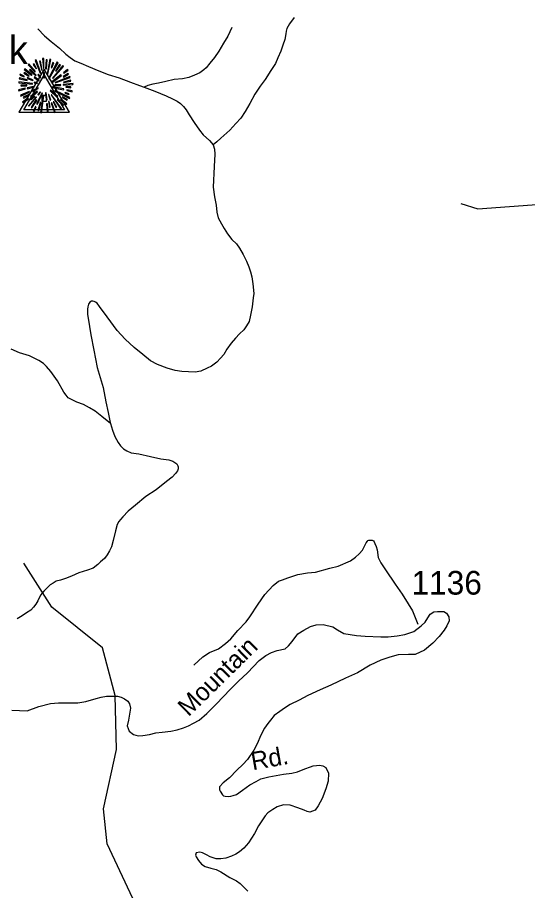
# Model space of a CAD drawing. Extents: x 990631 to 1056237, y 535999 to 585651.
# Drawn here: x 1040197 to 1042892, y 568418 to 573029 of the extents above; entities that cross this region are included whole.
import ezdxf

# ---------------------------------------------------------------- set-up
doc = ezdxf.new("R2010")
doc.units = 0
for name, color, linetype in [('Exist Geographical Mountain Summit CELL', 7, 'Continuous'), ('Exist Geographical Mountain Summit Label', 7, 'Continuous'), ('Exist Hydrographic Creek Single Shore', 7, 'Continuous'), ('Exist Hydrographic Misc Water Feature', 7, 'Continuous'), ('Exist Road Non-System Type 51', 7, 'Continuous'), ('Exist Road Secondary Type 51 Attributed', 7, 'Continuous'), ('Exist Road Secondary Type 51 Label', 7, 'Continuous'), ('Exist Road Secondary Type 51 Number Label', 7, 'Continuous'), ('Exist Survey Geodetic Marker CELL', 7, 'Continuous')]:
    doc.layers.add(name, color=color, linetype=linetype)

msp = doc.modelspace()

# ---------------------------------------------------------------- linework, layer by layer
at = {"layer": 'Exist Geographical Mountain Summit CELL'}
for points in [[(1040291.1, 572801.9), (1040317.3, 572735), (1040320.2, 572736), (1040296.3, 572804.4)], [(1040325, 572749.9), (1040327.5, 572750.6), (1040318.4, 572798.5), (1040314.1, 572797.5)], [(1040329.7, 572811.3), (1040333.7, 572759.3), (1040336.9, 572759.7), (1040335.5, 572812.4)], [(1040345.7, 572757.2), (1040349.6, 572757.2), (1040353.3, 572804.4), (1040347.8, 572804.4)], [(1040357.7, 572728.8), (1040372.6, 572805.8), (1040367.1, 572807.6), (1040354.4, 572729.5)], [(1040360.9, 572707), (1040363.9, 572705.2), (1040412.5, 572789.8), (1040407.1, 572793.5)], [(1040375.4, 572764), (1040378.8, 572762.9), (1040388.2, 572789.8), (1040383.5, 572791.6)], [(1040232.3, 572753.8), (1040271.9, 572723.3), (1040274.1, 572725.5), (1040235.9, 572758.2)], [(1040252.6, 572778.6), (1040288.6, 572741.1), (1040291.9, 572743.7), (1040256.7, 572783.3)], [(1040260.6, 572750.9), (1040293.3, 572721.9), (1040295.5, 572724), (1040263.5, 572756)], [(1040280.2, 572780), (1040295.9, 572758.2), (1040297.7, 572759.7), (1040284.3, 572784)], [(1040382, 572708.4), (1040384.2, 572706.3), (1040439.8, 572770.5), (1040435.8, 572775.3)], [(1040419.4, 572780), (1040398.4, 572746.6), (1040401.3, 572745.5), (1040423.8, 572776.8)], [(1040439.8, 572736.4), (1040441.6, 572733.9), (1040464.5, 572750.2), (1040460.9, 572753.8)], [(1040206.5, 572704.8), (1040247.9, 572695.3), (1040249, 572698.6), (1040207.6, 572709.5)], [(1040209.4, 572724), (1040231.9, 572715.4), (1040233, 572718.3), (1040210.9, 572729.2)], [(1040231.2, 572735), (1040257, 572718.6), (1040259.2, 572721.2), (1040234.1, 572738.9)], [(1040247.9, 572707), (1040278.4, 572695), (1040279.6, 572697.1), (1040250.1, 572711)], [(1040284.3, 572712.4), (1040309.4, 572693.5), (1040311.5, 572696.4), (1040286.8, 572715.7)], [(1040303.9, 572725.5), (1040317.7, 572709.1), (1040319.8, 572711.3), (1040307.2, 572728.4)], [(1040335.1, 572737.9), (1040336.5, 572708.8), (1040339.2, 572709.1), (1040339.2, 572738.2)], [(1040378.8, 572688.4), (1040380.6, 572685.9), (1040429.2, 572721.9), (1040426, 572726.2)], [(1040395.8, 572685.6), (1040396.9, 572683.3), (1040475, 572712), (1040473.2, 572716.8)], [(1040439.8, 572713.6), (1040467.4, 572728.4), (1040464.5, 572733.5), (1040438.4, 572716.1)], [(1040441.6, 572685.6), (1040478.4, 572692.1), (1040476.9, 572697.5), (1040440.2, 572687.8)], [(1040202.5, 572645.9), (1040203.9, 572640.8), (1040239.9, 572651.4), (1040237.7, 572654.6)], [(1040203.9, 572683.7), (1040275.9, 572676.8), (1040276.2, 572679.7), (1040203.9, 572688.8)], [(1040216, 572666.3), (1040245.7, 572667.7), (1040245.7, 572671.3), (1040214.9, 572671.3)], [(1040248.3, 572657.2), (1040249.4, 572652.5), (1040282.5, 572660.8), (1040281.8, 572664.5)], [(1040275.9, 572643), (1040278.1, 572638.3), (1040306.8, 572653.5), (1040305.7, 572656.8)], [(1040284.6, 572682.6), (1040301.7, 572680.4), (1040302.1, 572682.6), (1040285.4, 572687)], [(1040380.2, 572659), (1040440.9, 572647.1), (1040442, 572651.4), (1040381.3, 572662.6)], [(1040394.8, 572672.9), (1040394.8, 572669.9), (1040424.9, 572669.9), (1040425.6, 572675)], [(1040438, 572671.7), (1040490.3, 572675), (1040490.7, 572679.7), (1040438.4, 572675)], [(1040452.9, 572659.8), (1040479.4, 572657.5), (1040479.4, 572661.9), (1040453.3, 572663)], [(1040212.3, 572618.3), (1040214.9, 572613.6), (1040260.3, 572633.6), (1040258.8, 572638.3)], [(1040229.8, 572602.3), (1040258.8, 572619), (1040256.7, 572622.7), (1040227.6, 572607.4)], [(1040254.5, 572562), (1040257.4, 572559.4), (1040298.1, 572607.1), (1040295.2, 572609.2)], [(1040269.8, 572593.3), (1040289, 572611.4), (1040285.7, 572613.6), (1040265.3, 572596.5)], [(1040266.1, 572611.8), (1040269, 572608.1), (1040303.5, 572636.5), (1040301.7, 572639)], [(1040297.7, 572571.8), (1040302.1, 572570), (1040328.6, 572628.4), (1040326.1, 572629.2)], [(1040304.6, 572621.2), (1040307.9, 572618.3), (1040318, 572634.7), (1040316.2, 572636.1)], [(1040319.1, 572526.4), (1040323.9, 572525.3), (1040336.5, 572614.6), (1040333.3, 572615.4)], [(1040344.6, 572630.3), (1040348.6, 572593.3), (1040353, 572593.6), (1040347.8, 572631)], [(1040360.6, 572621.6), (1040369.3, 572591.8), (1040373.3, 572593.6), (1040362.7, 572622.7)], [(1040369, 572641.9), (1040407.5, 572606.7), (1040410, 572611), (1040370.8, 572644.1)], [(1040375.1, 572619.4), (1040425.6, 572544.5), (1040429.2, 572547.4), (1040377.6, 572620.5)], [(1040394, 572639.4), (1040472.2, 572601.2), (1040474, 572606.7), (1040395.5, 572642.3)], [(1040433.3, 572605.3), (1040458.3, 572592.2), (1040460.9, 572595.8), (1040435.5, 572609.2)], [(1040447.4, 572629.2), (1040468.5, 572621.2), (1040470.3, 572625.6), (1040448.9, 572632.5)], [(1040456.9, 572642.6), (1040485.2, 572635.4), (1040485.9, 572640.8), (1040457.9, 572647.1)], [(1040223.6, 572581.6), (1040226.5, 572577.6), (1040254.8, 572598.7), (1040252.2, 572601.9)], [(1040294.5, 572593.3), (1040269.4, 572554), (1040272.6, 572551.5), (1040298.5, 572591)], [(1040279.6, 572534.7), (1040284.3, 572531.8), (1040295.2, 572556.5), (1040291.9, 572558.7)], [(1040309.4, 572536.6), (1040321.3, 572579.4), (1040317.7, 572579.8), (1040304.9, 572537.6)], [(1040350.8, 572571.8), (1040354.4, 572529.3), (1040358.4, 572530.3), (1040355.1, 572571.8)], [(1040370.4, 572555.1), (1040364.9, 572584.9), (1040361.7, 572584.9), (1040366.1, 572554)], [(1040375.1, 572576.5), (1040392.6, 572526.7), (1040396.9, 572528.5), (1040378, 572577.3)], [(1040385.6, 572582.3), (1040401.6, 572552.9), (1040405.7, 572555.1), (1040389.3, 572583.8)], [(1040407.5, 572593.6), (1040437.6, 572564.5), (1040440.9, 572567.1), (1040409.7, 572596.1)], [(1040424.2, 572594.3), (1040454.7, 572568.5), (1040457.9, 572572.1), (1040426, 572596.9)]]:
    msp.add_lwpolyline(points, close=True, dxfattribs=at)
at = {"layer": 'Exist Hydrographic Creek Single Shore'}
msp.add_lwpolyline([(1040972.6, 567404.7), (1040971.2, 567621.3), (1040874.2, 568233.7), (1040671.2, 568664.5), (1040652.1, 568848.7), (1040720.6, 569162.4), (1040713.1, 569448), (1040646.1, 569698.9), (1040377.9, 569914.3), (1040229.8, 570147.2)], dxfattribs=at)
at = {"layer": 'Exist Hydrographic Misc Water Feature'}
msp.add_lwpolyline([(1042539.3, 572046.9), (1042630.2, 572018.7), (1044134.7, 572129.6), (1044780.6, 572244.6), (1045139, 572240.6), (1046510.7, 572111.3), (1047504.6, 571897.7)], dxfattribs=at)
at = {"layer": 'Exist Road Non-System Type 51'}
for points in [[(1041658.1, 573028.7), (1041635, 572995.5), (1041620.3, 572970), (1041615.8, 572956.1), (1041615.3, 572942.1), (1041610.3, 572912.2), (1041599.5, 572882.6), (1041588.5, 572850.8), (1041573.4, 572815.3), (1041560.4, 572785.8), (1041535.2, 572748.4), (1041505.7, 572701.4), (1041478.4, 572666.4), (1041451.1, 572623.1), (1041425.5, 572574), (1041400, 572532.7), (1041376.9, 572497.3), (1041349.9, 572468.3), (1041318.8, 572433.3), (1041271.5, 572390.8), (1041250.9, 572371.4), (1041230.4, 572356)], [(1041330.3, 572975.2), (1041308.8, 572929.9), (1041285.6, 572892.7), (1041260.2, 572851.4), (1041237.1, 572818.1), (1041214.1, 572786.9), (1041193.4, 572763.5), (1041181, 572751.8), (1041160.5, 572736.6), (1041132, 572723.3), (1041101.8, 572712.3), (1041069.4, 572705.4), (1041025.3, 572700.9), (1040980.9, 572690.2), (1040942.7, 572681.5), (1040912.4, 572676.3), (1040886.2, 572669.3), (1040865.8, 572659.9)], [(1040305.4, 572968), (1040340.3, 572930.9), (1040375.3, 572901.8), (1040418.2, 572866.3), (1040453.2, 572835.2), (1040474.6, 572816.6), (1040500.1, 572799.7), (1040531.7, 572786.6), (1040573.1, 572769.4), (1040626.5, 572747.7), (1040675.9, 572728.1), (1040733.4, 572710.1), (1040794.7, 572686.1), (1040842.2, 572668.7), (1040865.8, 572659.9)], [(1040865.8, 572659.9), (1040923.2, 572640.1), (1040982.5, 572614.1), (1041016, 572599), (1041041.6, 572586.3), (1041059.2, 572573.7), (1041074.9, 572559.2), (1041088.1, 572540.7), (1041103.4, 572514.2), (1041130.2, 572473.3), (1041158.8, 572434.3), (1041178.1, 572409.7), (1041211.1, 572378.6), (1041230.4, 572356)], [(1041230.4, 572356), (1041237.6, 572333.7), (1041238.9, 572307.6), (1041236.7, 572241.6), (1041231.1, 572131.9), (1041237.5, 572081.6), (1041246.2, 572037.2), (1041250.9, 572001.1), (1041258.1, 571970.9), (1041275, 571938.4), (1041288.2, 571913.9), (1041307.4, 571885.3), (1041330.4, 571856.4), (1041353.8, 571833.7), (1041370.9, 571811.2), (1041389.8, 571776.4), (1041406.7, 571742), (1041419.7, 571711.6), (1041429, 571685.2), (1041436.1, 571659), (1041441, 571622.7), (1041445.3, 571570.6), (1041442.7, 571548.6), (1041437.1, 571500.7), (1041427.6, 571457.1), (1041420.5, 571423.2), (1041407.9, 571399.7), (1041393, 571378.2), (1041370.4, 571358.8), (1041349.8, 571335.4), (1041326.8, 571308.1), (1041303.8, 571276.9), (1041286.8, 571249.5), (1041270.2, 571230), (1041249.6, 571208.6), (1041222.9, 571187.3), (1041198.5, 571176.2), (1041166, 571161.3), (1041135.9, 571156.3), (1041065.9, 571158.5), (1041030, 571163.6), (1040988.4, 571177), (1040937, 571196.7), (1040899.6, 571215.8), (1040858.6, 571249.1), (1040813.8, 571286.6), (1040765.2, 571330.2), (1040724.5, 571375.6), (1040670.8, 571447.3), (1040630.7, 571502.5), (1040617.2, 571519), (1040609.3, 571525.4), (1040601.4, 571529.5), (1040595.4, 571529.9), (1040587.4, 571530), (1040579.3, 571524.4), (1040572.9, 571514.5), (1040568.4, 571500.6), (1040566.2, 571488.6), (1040567.2, 571460.6), (1040570.6, 571440.5), (1040583.8, 571352), (1040601.2, 571271.5), (1040618.2, 571180.9), (1040648.9, 571073.8), (1040664.6, 570999.3), (1040676.6, 570942.8), (1040687, 570890.4), (1040688.9, 570884.3)], [(1040688.9, 570884.3), (1040642, 570921.9), (1040606.9, 570949), (1040577.5, 570968), (1040545.8, 570985.1), (1040510.2, 570996.2), (1040486.7, 571008.9), (1040465.1, 571019.7), (1040453.4, 571033.9), (1040441.9, 571050.4), (1040407.9, 571109.5), (1040373.5, 571158.6), (1040350.2, 571185.5), (1040334.7, 571202), (1040309.2, 571216.7), (1040259.9, 571242.3), (1040208.4, 571257.9), (1040163, 571277.5)], [(1040688.9, 570884.3), (1040699.8, 570849.9), (1040710.7, 570815.7), (1040729.7, 570784.9), (1040741.1, 570766.6), (1040756.6, 570750.1), (1040774.2, 570739.6), (1040798, 570728.7), (1040837.7, 570723.5), (1040899.4, 570709.4), (1040955, 570697.7), (1040996.9, 570692.3), (1041018.6, 570685.6), (1041028.4, 570679.2), (1041038.3, 570671), (1041043.9, 570660.7), (1041045.8, 570654.7), (1041045.4, 570644.7), (1041043, 570634.7), (1041032.5, 570621.1), (1041013.9, 570601.7), (1040985.2, 570578.7), (1040929.7, 570534.4), (1040874.6, 570498.1), (1040821, 570453.7), (1040782, 570421.1), (1040753, 570391.9), (1040740.7, 570378.3), (1040732.3, 570366.7), (1040723.7, 570350.8), (1040714.7, 570317.2), (1040703.1, 570267.4), (1040694, 570233.8), (1040683.3, 570212), (1040670.5, 570190.4), (1040655.9, 570170.9), (1040635.3, 570153.5), (1040620.9, 570140), (1040596.3, 570120.7), (1040567.8, 570109.7), (1040521.3, 570095.2), (1040482.8, 570078.4), (1040450.3, 570065.4), (1040424.1, 570056.3), (1040402, 570051), (1040385.6, 570041.5), (1040369.2, 570032), (1040352.7, 570014.6), (1040336.1, 569999.1), (1040319.5, 569977.6), (1040304.5, 569948.1), (1040293.9, 569930.3), (1040281.4, 569914.8), (1040266.9, 569899.2), (1040244.4, 569883.9), (1040221.9, 569868.5), (1040195.4, 569853.5)], [(1041128.1, 569607.4), (1041175.6, 569651.9), (1041212.3, 569674.8), (1041259.1, 569695.2), (1041295.9, 569722.1), (1041324.8, 569747.1), (1041362.1, 569792), (1041405.6, 569836.7), (1041424.6, 569864), (1041468.7, 569930.7), (1041504.4, 569981.6), (1041547.9, 570028.2), (1041576.6, 570051.4), (1041597, 570058.6), (1041625.4, 570069.8), (1041677.9, 570086.2), (1041730.2, 570096.5), (1041772.2, 570099.1), (1041847.1, 570120.8), (1041891.5, 570131.3), (1041956.3, 570159.2), (1041983.1, 570178.3), (1042001.7, 570195.7), (1042020.2, 570215.1), (1042030.9, 570236.9), (1042039.4, 570254.6), (1042045.8, 570262.4), (1042047.9, 570266.4), (1042053.9, 570268.1), (1042061.9, 570267.9), (1042071.9, 570267.5), (1042077.9, 570265.4), (1042081.8, 570259.3), (1042085.4, 570251), (1042092.9, 570234.9), (1042098.3, 570216.8), (1042103.1, 570176.5), (1042116.1, 570148), (1042141, 570111.3), (1042192.5, 570035.6), (1042228.8, 569982.5), (1042261.2, 569931.2), (1042284.1, 569894.5), (1042311.9, 569825.5)]]:
    msp.add_lwpolyline(points, dxfattribs=at)
at = {"layer": 'Exist Road Secondary Type 51 Attributed'}
for points in [[(1040167.1, 569369.7), (1040247.3, 569367.4), (1040310.2, 569390.3), (1040372.1, 569406.4), (1040413.3, 569408.7), (1040451.3, 569409), (1040515.3, 569408.9), (1040557.7, 569415.6), (1040612.2, 569431.7), (1040638.4, 569439), (1040666.7, 569444), (1040692.7, 569445.1), (1040724.7, 569444.3), (1040744.4, 569439.5), (1040762.3, 569430.9), (1040779.8, 569418.4), (1040789.3, 569404.2), (1040794.7, 569381.8), (1040783.1, 569318.2), (1040777.4, 569287.2), (1040786.6, 569259.7), (1040809.5, 569242.5), (1040834.6, 569234.5), (1040858.7, 569236.8), (1040894.2, 569242.5), (1040927.4, 569250.6), (1040960.8, 569254.5), (1041006.9, 569258.9), (1041041.2, 569265.8), (1041073.5, 569276.8), (1041099.9, 569288.1), (1041126.4, 569301.1), (1041156.9, 569318.3), (1041198, 569352.9), (1041247.7, 569403.4), (1041320.2, 569479.1), (1041365.5, 569523.6), (1041412.9, 569567.9), (1041474.7, 569633.2), (1041509, 569659.6), (1041540, 569675.6), (1041569.7, 569685.9), (1041611, 569695.1), (1041629.3, 569710), (1041648.7, 569732.9), (1041678.5, 569773), (1041710.6, 569793.6), (1041744.9, 569813.1), (1041775.8, 569821.1), (1041811.3, 569822.3), (1041864, 569810.8), (1041888, 569794.8), (1041922, 569776.1), (1041987.8, 569764), (1042033.7, 569760.5), (1042117.7, 569757.8), (1042155.7, 569758.6), (1042202.9, 569762.7), (1042243, 569769.6), (1042291.1, 569785.6), (1042330, 569816.5), (1042351.8, 569836), (1042365, 569857.9), (1042378.1, 569877.3), (1042397.6, 569889.9), (1042415.9, 569891)], [(1042415.9, 569891), (1042430.8, 569892.2), (1042450.2, 569891), (1042464, 569883), (1042476.6, 569863.5), (1042477.7, 569842.9), (1042466.3, 569815.4), (1042451.4, 569792.5), (1042425, 569760.4), (1042390.7, 569723.7), (1042348.3, 569687.1), (1042299.1, 569665.3), (1042263.6, 569664.2), (1042208.6, 569662.7), (1042164.1, 569650.2), (1042117.6, 569633.8), (1042060.8, 569607.5), (1041993.4, 569567.6), (1041930.4, 569539.7), (1041853.3, 569502), (1041796.4, 569478), (1041731.5, 569447.8), (1041684.6, 569423.4), (1041638, 569400.9), (1041607.2, 569381.9), (1041582.6, 569362.6), (1041553.9, 569341.6), (1041533.3, 569318.2), (1041520.5, 569300.6), (1041501.8, 569275.2), (1041480.4, 569235.8), (1041465.2, 569196.3), (1041446, 569158.9), (1041412.4, 569109.9), (1041387.7, 569084.4), (1041356.8, 569053.5), (1041316.7, 569012.3), (1041284.6, 568987.1), (1041265.2, 568965.3), (1041264, 568950.4), (1041267.5, 568942.4), (1041280.2, 568924.1), (1041286.1, 568917.8), (1041294.1, 568915.6), (1041312.1, 568915.1), (1041324.1, 568916.6), (1041336.2, 568920.2), (1041354.5, 568925.6), (1041385.2, 568948.6), (1041424.1, 568975.4), (1041458.7, 568994.4), (1041483.2, 569007.7), (1041525.4, 569018.2), (1041563.8, 569025.1), (1041601.9, 569031.9), (1041646.3, 569038.4), (1041676.4, 569045.4), (1041714.9, 569060.2), (1041745.4, 569071.2), (1041759.5, 569076.7), (1041777.5, 569078.2), (1041791.9, 569079.9), (1041810.2, 569076.4), (1041826.2, 569068.4), (1041841.1, 569037.5), (1041838.8, 568996.2), (1041826.2, 568955), (1041806.7, 568904.6), (1041786.1, 568865.6), (1041770.1, 568842.7), (1041741.5, 568832.4), (1041727.7, 568834.7), (1041711.7, 568842.7), (1041678.5, 568854.2), (1041638.4, 568869.1), (1041601.8, 568870.2), (1041569.7, 568859.9), (1041545.7, 568846.1), (1041520.5, 568827.8), (1041505.6, 568812.9), (1041488.4, 568785.4), (1041470.1, 568759.1), (1041449.5, 568719), (1041417.4, 568669.7), (1041393.4, 568642.2), (1041370.5, 568622.7), (1041351, 568610.1), (1041328.1, 568599.8), (1041297.2, 568589.5), (1041272, 568586.1), (1041246.8, 568586.1), (1041214.8, 568595.2), (1041196.5, 568606.7), (1041174.7, 568617), (1041159.8, 568620.4)], [(1041159.8, 568620.4), (1041141.5, 568617), (1041136.9, 568605.5), (1041141.5, 568595.2), (1041153, 568576.9), (1041169, 568557.4), (1041188.4, 568544.8), (1041219.4, 568536.8), (1041246.8, 568528.8), (1041270.9, 568516.2), (1041319, 568487.5), (1041353.9, 568469.3), (1041373.4, 568454.7), (1041392.9, 568436.1), (1041414.1, 568415.4)]]:
    msp.add_lwpolyline(points, dxfattribs=at)
at = {"layer": 'Exist Survey Geodetic Marker CELL'}
for points in [[(1040471.3, 572528.8), (1040337.4, 572754.9), (1040203.9, 572528.8)], [(1040445.4, 572540.9), (1040229.9, 572540.9), (1040337.4, 572723.1)], [(1040349.7, 572587.5), (1040349.7, 572615.8), (1040325.4, 572615.8), (1040325.4, 572587.5)]]:
    msp.add_lwpolyline(points, close=True, dxfattribs=at)

# ---------------------------------------------------------------- texts
at = {"layer": 'Exist Geographical Mountain Summit Label'}
msp.add_text('White Oak', height=150, dxfattribs=at).set_placement((1039315.6, 572782.2))
at = {"layer": 'Exist Road Secondary Type 51 Label'}
for s, rotation, p in [('Mountain', 44.4872, (1041100.7, 569332.5)), ('Rd.', 10.1016, (1041439.8, 569053))]:
    msp.add_text(s, height=95, rotation=rotation, dxfattribs=at).set_placement(p)
at = {"layer": 'Exist Road Secondary Type 51 Number Label'}
msp.add_text('1136', height=125, dxfattribs=at).set_placement((1042278.8, 569980.8))

doc.saveas('drawing.dxf')
